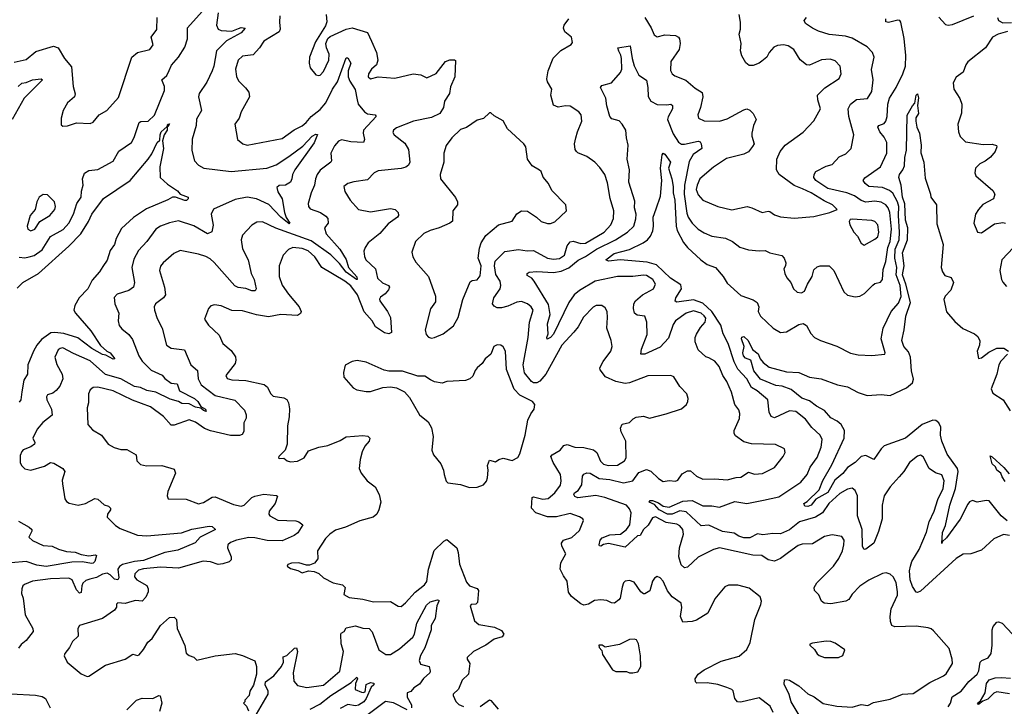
# Model space of a CAD drawing. Extents: x 1493970 to 1595317, y 729910 to 844791.
# Tile 298 of 338: x 1579922 to 1586384, y 794255 to 798760. Entities that reach past the tile are written whole.
import ezdxf

# ---------------------------------------------------------------- set-up
doc = ezdxf.new("R2010")
doc.units = 0

msp = doc.modelspace()

# ---------------------------------------------------------------- linework, layer by layer
at = {"layer": '0CON10XD'}
for points in [[(1581224.8, 798805), (1581214.3, 798725), (1581225, 798698.5), (1581245, 798688.9), (1581315, 798683.8), (1581357.4, 798702.6), (1581375, 798708.9), (1581402.5, 798705), (1581374.5, 798675), (1581278.6, 798621.4), (1581212.5, 798555), (1581195.8, 798455), (1581185.4, 798425), (1581150.2, 798349.8), (1581099.2, 798275), (1581094.7, 798254.7), (1581114.4, 798165), (1581081.7, 798108.3), (1581080, 798065), (1581054.5, 797975.5), (1581051.7, 797901.7), (1581068.6, 797835), (1581094.5, 797804.5), (1581130, 797785), (1581310, 797765), (1581543.3, 797786.7), (1581605, 797807.5), (1581687.8, 797862.2), (1581780, 797930), (1581842.2, 797995), (1581865, 798008.6), (1581876.1, 798006.1), (1581855, 797952.9), (1581727.2, 797775), (1581712.2, 797745), (1581708.6, 797715), (1581699.2, 797695), (1581665.4, 797674.6), (1581625, 797672.7), (1581610.5, 797659.5), (1581615, 797630), (1581644.7, 797585), (1581658.8, 797495), (1581671.1, 797461.1), (1581693.8, 797425), (1581689.7, 797420.3), (1581635, 797464.5), (1581556.5, 797546.5), (1581475, 797585.7), (1581415, 797594.8), (1581335, 797581.3), (1581194, 797516), (1581177.8, 797485), (1581192.2, 797412.2), (1581182.2, 797367.8), (1581155, 797354.4), (1581065, 797407.7), (1580965, 797440.8), (1580905, 797427.7), (1580845.8, 797405), (1580815, 797386.4), (1580755.6, 797305), (1580702.2, 797245), (1580671.1, 797188.9), (1580657.9, 797135), (1580675.5, 797035.5), (1580667.8, 797005), (1580637.8, 796982.2), (1580560.8, 796959.2), (1580542.8, 796937.2), (1580545.6, 796895), (1580573.1, 796835), (1580568.6, 796785), (1580575, 796754.2), (1580591.5, 796731.5), (1580637.1, 796695), (1580662.4, 796662.4), (1580703.8, 796553.8), (1580725, 796520), (1580785, 796461.5), (1580857.4, 796427.4), (1580875, 796405.7), (1580915, 796376.2), (1580955, 796370.9), (1580970, 796325), (1581068.5, 796275), (1581090.7, 796255), (1581111.1, 796221.1), (1581141.4, 796205), (1581145, 796190), (1581128, 796195), (1581111.7, 796211.7), (1581075, 796217.9), (1581035, 796239.3), (1580985, 796241.4), (1580965, 796255.2), (1580910.3, 796270.3), (1580815, 796316.9), (1580757, 796327), (1580715, 796347.7), (1580675, 796353), (1580585, 796404.4), (1580485, 796432.4), (1580385, 796521.8), (1580275, 796568.8), (1580205, 796606.2), (1580186.9, 796603.1), (1580175, 796593.1), (1580151.8, 796545), (1580165, 796497.5), (1580201.5, 796435), (1580205, 796402.5), (1580185, 796356), (1580162, 796328), (1580140, 796310), (1580105, 796297.5), (1580098.1, 796285), (1580098.9, 796265), (1580130, 796205), (1580135.8, 796165), (1580072.9, 796117.1), (1580035.9, 796074.1), (1580008.9, 796015), (1580022, 795985), (1580020, 795975), (1579995, 795956.9), (1579945, 795936.7), (1579935, 795926), (1579925, 795900), (1579924, 795855), (1579934, 795835), (1579955, 795813.8), (1579995, 795804), (1580085, 795830.8), (1580125, 795854.3), (1580145, 795850.8), (1580205, 795816.2), (1580217.5, 795795), (1580201.7, 795738.3), (1580202.5, 795715), (1580217.1, 795617.1), (1580229.1, 795599.1), (1580246.8, 795586.8), (1580305.5, 795575.5), (1580353.8, 795585), (1580415, 795617.5), (1580435, 795614), (1580477.1, 795577.1), (1580505, 795567.1), (1580518.8, 795555), (1580518.8, 795545), (1580498.8, 795515), (1580496.7, 795495), (1580550.9, 795440.9), (1580581.8, 795421.8), (1580695, 795378.8), (1580756.9, 795373.1), (1580983.9, 795393.9), (1581051.9, 795418.1), (1581165, 795437.6), (1581185.7, 795435), (1581207.5, 795415), (1581106.2, 795363.8), (1581073.1, 795326.9), (1580960.2, 795279.8), (1580875, 795264.9), (1580735, 795211.1), (1580675, 795204.7), (1580597.5, 795185), (1580577.7, 795172.3), (1580565.9, 795155), (1580572.1, 795097.9), (1580565, 795084.7), (1580545, 795088.4), (1580515, 795118.5), (1580495, 795127.9), (1580465, 795121.8), (1580425, 795100.6), (1580381.7, 795088.3), (1580355, 795079.6), (1580337, 795063), (1580328.9, 795045), (1580325, 795002), (1580315, 794997.8), (1580295, 795018.5), (1580265.8, 795085), (1580244.1, 795095.9), (1580125, 795091.1), (1580005, 795075.5), (1579953.8, 795055), (1579942.5, 795045), (1579935.7, 795025), (1579934.4, 794995), (1579944.3, 794965), (1579957.1, 794855), (1580007.1, 794765), (1580010.8, 794745), (1579965, 794686.2), (1579930.6, 794659.4), (1579913.1, 794636.9)], [(1579917.8, 797202.2), (1579955, 797198.2), (1579985, 797203.8), (1580017, 797213), (1580068.9, 797251.1), (1580125, 797337.3), (1580206.3, 797383.7), (1580243.4, 797425), (1580275.9, 797485), (1580296.5, 797553.5), (1580325.5, 797595), (1580328.2, 797635), (1580339.3, 797675), (1580334.5, 797715.5), (1580346.6, 797753.4), (1580375, 797770), (1580435, 797777.3), (1580535, 797832.7), (1580573.3, 797896.7), (1580655.6, 797955), (1580672.6, 797987.4), (1580705.4, 798084.6), (1580717.8, 798092.2), (1580765, 798094.5), (1580805.7, 798134.3), (1580872.8, 798295), (1580871.8, 798321.8), (1580855.7, 798365), (1580887.8, 798395), (1580902.6, 798427.4), (1580918.9, 798461.1), (1580964.6, 798515), (1581005, 798580), (1581022.9, 798635), (1581023.6, 798706.4), (1581119.6, 798815)], [(1579885, 798481.5), (1579965, 798498.5), (1580028.7, 798551.3), (1580143.3, 798586.7), (1580174.6, 798574.6), (1580216.3, 798506.3), (1580261.1, 798451.1), (1580272.2, 798322.2), (1580285.7, 798274.3), (1580282, 798255), (1580236.7, 798215), (1580208, 798165), (1580193.8, 798115), (1580195, 798070), (1580205, 798062.5), (1580235, 798063.8), (1580295, 798083.8), (1580385, 798078), (1580405, 798088.8), (1580444.4, 798135.6), (1580493.8, 798165), (1580569.4, 798250.6), (1580657.5, 798515), (1580695.7, 798544.3), (1580775, 798564), (1580797.1, 798595), (1580784.4, 798645), (1580821.9, 798695), (1580824.5, 798775)], [(1581630, 798785), (1581626.2, 798745), (1581632.2, 798697.8), (1581625, 798680.8), (1581525, 798620), (1581495.2, 798574.8), (1581455, 798529.5), (1581385, 798521.4), (1581355.6, 798494.4), (1581337.5, 798435), (1581345, 798387.5), (1581358.7, 798358.7), (1581403.5, 798313.5), (1581426, 798285), (1581429.2, 798255), (1581375.6, 798155), (1581363.1, 798115), (1581333.1, 798075), (1581351.2, 797975), (1581386.7, 797945), (1581415, 797935.8), (1581645, 797980.9), (1581722.5, 798037.5), (1581775, 798063.5), (1581803.1, 798085), (1581835.2, 798124.8), (1581895, 798171.5), (1581930.7, 798215), (1581973.8, 798305), (1582006.8, 798353.2), (1582065, 798510), (1582075, 798508.8), (1582095.6, 798475), (1582077.1, 798425), (1582078.3, 798385), (1582087.8, 798357.8), (1582123.1, 798303.1), (1582136.5, 798235), (1582144.4, 798205), (1582185, 798154.5), (1582205, 798141.5), (1582256, 798136), (1582260.6, 798125), (1582177.7, 798035), (1582176.2, 798015), (1582185.7, 797974.3), (1582177.5, 797955), (1582095, 797959.1), (1582035, 797971.4), (1582015, 797962.5), (1581987.2, 797932.8), (1581963.1, 797885), (1581968, 797835), (1581964.1, 797825.9), (1581895, 797772.2), (1581873.8, 797745), (1581862.3, 797715), (1581856.5, 797673.5), (1581834.5, 797624.5), (1581815.6, 797555), (1581817.1, 797535), (1581828.6, 797518.6), (1581895.8, 797495), (1581931.1, 797471.1), (1581944.2, 797455), (1581945.8, 797425), (1581921.4, 797395), (1581933.5, 797355), (1582022.1, 797255), (1582065, 797185.6), (1582080.9, 797135), (1582135, 797071.9), (1582137.1, 797055), (1582131.4, 797055), (1582065, 797102.5), (1582021.3, 797161.4), (1581965, 797216.5), (1581835, 797309.9), (1581602.7, 797392.7), (1581515, 797433.3), (1581479.3, 797430.7), (1581445, 797412.5), (1581385, 797346.2), (1581375.7, 797315), (1581385, 797256.7), (1581421.5, 797185), (1581440.4, 797095), (1581460.9, 797055), (1581474.5, 796995), (1581468.1, 796981.9), (1581445, 796980.7), (1581406.2, 796996.2), (1581355, 797003.8), (1581333.4, 797013.4), (1581198, 797168), (1581171.8, 797191.8), (1581144.5, 797205.5), (1581095, 797221.8), (1580975, 797245.6), (1580933.4, 797226.6), (1580864.4, 797165), (1580847, 797143), (1580840.5, 797115), (1580872.9, 797005), (1580878.5, 796955), (1580865.9, 796934.1), (1580812.9, 796895), (1580804.4, 796875), (1580806.9, 796855), (1580825, 796800), (1580856, 796736), (1580885, 796623.8), (1580915, 796605.6), (1581004.5, 796594.5), (1581045.7, 796495), (1581088.5, 796458.5), (1581093.2, 796403.2), (1581112.3, 796365), (1581205, 796293.2), (1581334.1, 796264.1), (1581398.3, 796198.3), (1581407.8, 796167.8)], [(1581934, 798795), (1581936.7, 798746.7), (1581929.4, 798720.6), (1581862.5, 798615), (1581823.1, 798515), (1581820.8, 798475), (1581828.8, 798445), (1581865, 798397.5), (1581885, 798393.3), (1581895, 798396.2), (1581915, 798420), (1581950.9, 798495), (1581952.1, 798535), (1581934.5, 798575), (1581931.1, 798605), (1581943.8, 798636.2), (1581960.3, 798649.7), (1582065, 798697.7), (1582105, 798706.7), (1582205, 798676.5), (1582230.1, 798620.1), (1582262.9, 798545), (1582272.2, 798495), (1582263.1, 798465), (1582231.4, 798435), (1582210.8, 798405), (1582210, 798385), (1582225, 798371.4), (1582275, 798384.3), (1582385, 798375.7), (1582505, 798405.8), (1582555, 798398), (1582595, 798379.2), (1582655, 798408), (1582717.5, 798485), (1582745, 798497.5), (1582775, 798497.5), (1582781.7, 798491.7), (1582778, 798385), (1582749.5, 798320.5), (1582742.9, 798275), (1582710.6, 798225), (1582704.3, 798185), (1582678.9, 798145), (1582625, 798117.5), (1582506.2, 798095), (1582395, 798050.5), (1582374.3, 798035), (1582370.8, 798019.2), (1582378.6, 798005), (1582450.3, 797950.3), (1582472.6, 797907.4), (1582482.7, 797825), (1582473.4, 797806.6), (1582456.6, 797793.4), (1582425, 797783.5), (1582275, 797767.8), (1582248, 797755), (1582205, 797708.6), (1582115, 797695.6), (1582075, 797684.2), (1582050, 797665), (1582055, 797633.3), (1582090.6, 797575), (1582145, 797514.5), (1582225, 797499.6), (1582355, 797521.1), (1582386.7, 797515), (1582406, 797495), (1582408, 797475), (1582400.8, 797465), (1582339.9, 797420.1), (1582285, 797358.2), (1582208.1, 797295), (1582188.6, 797265), (1582181.4, 797241.4), (1582185.4, 797205.4), (1582194.5, 797185), (1582256.5, 797125), (1582269.5, 797065), (1582302.8, 797032.8), (1582341.4, 797015), (1582348.6, 797005), (1582342.4, 796987.6), (1582319.7, 796960.3), (1582289.5, 796940.5), (1582283.7, 796926.3), (1582285.6, 796915), (1582335.3, 796845.3), (1582355.5, 796805), (1582362, 796708), (1582345, 796698), (1582316.7, 796705), (1582257.1, 796745), (1582234.6, 796785), (1582183.2, 796843.2), (1582139.4, 796955), (1582095, 797014), (1582055, 797044.8), (1581904.1, 797134.1), (1581858.5, 797205), (1581815, 797243.8), (1581775, 797258.9), (1581714.6, 797265.4), (1581685, 797252.9), (1581652, 797215), (1581625.8, 797145), (1581625.6, 797075), (1581645, 797018), (1581685, 796960), (1581756.4, 796876.4), (1581768.8, 796845), (1581765, 796833.3), (1581745, 796819.2), (1581634.7, 796824.7), (1581555, 796810.9), (1581475, 796823.6), (1581385, 796850.5), (1581315, 796850.9), (1581245, 796883.1), (1581201.2, 796888.8), (1581177.3, 796882.7), (1581161.2, 796865), (1581134.2, 796795), (1581161.9, 796755), (1581230.5, 796690.5), (1581255.7, 796635), (1581310, 796590), (1581338.3, 796548.3), (1581341.5, 796525), (1581335.6, 796505), (1581274.5, 796425.5), (1581284.2, 796405), (1581315, 796397.3), (1581405, 796392.7), (1581526, 796366), (1581548.3, 796348.3), (1581567.3, 796307.3), (1581585, 796288.8), (1581655, 796279.4), (1581675, 796268), (1581686.9, 796245), (1581692.2, 796207.8), (1581691.2, 796155), (1581679.2, 796095), (1581678, 795975), (1581663.6, 795936.4), (1581622.5, 795895), (1581620, 795885), (1581625, 795880), (1581655, 795882.5), (1581676.4, 795866.4), (1581699.3, 795859.3), (1581745, 795864.2), (1581790, 795885), (1581818.3, 795931.7), (1581884.6, 795955.4), (1581945, 795965.6), (1582025, 795998.6), (1582065, 796023.6), (1582175, 796032.7), (1582207.6, 796027.6), (1582220, 796015), (1582215.8, 795995), (1582187.5, 795962.5), (1582169.5, 795925), (1582156.7, 795875), (1582150.8, 795815), (1582164, 795785), (1582202.5, 795735), (1582254, 795695), (1582280.8, 795645), (1582291.4, 795595), (1582280, 795545), (1582265.8, 795515), (1582241.2, 795495), (1582155, 795472.5), (1582061.2, 795431.2), (1581995, 795410.5), (1581956.4, 795383.6), (1581928.5, 795355), (1581877.1, 795275), (1581878.3, 795221.7), (1581855.8, 795194.2), (1581825, 795181.2), (1581805, 795181.2), (1581755, 795196), (1581705, 795193.8), (1581682.5, 795185), (1581677.5, 795175), (1581699.3, 795159.3), (1581746.4, 795146.4), (1581775, 795130), (1581816.4, 795143.6), (1581855, 795138.8), (1581885.8, 795125.8), (1581915, 795098.8), (1581980, 795065), (1582041.2, 795051.2), (1582058, 795035), (1582049.3, 794989.3), (1582085, 794968.8), (1582175, 794958.2), (1582245, 794939.5), (1582355, 794942.2), (1582405, 794912), (1582425, 794910), (1582455, 794934.3), (1582516.6, 795003.4), (1582578.5, 795051.5), (1582595, 795073.1), (1582605.8, 795154.2), (1582641.8, 795278.2), (1582705, 795339.2), (1582725, 795348.8), (1582790, 795295), (1582800, 795265), (1582808.3, 795188.3), (1582855, 795068.8), (1582875, 795045.8), (1582925, 795028), (1582932.5, 795015), (1582926.4, 794935), (1582915, 794924.3), (1582885, 794923.3), (1582878.8, 794915), (1582906.6, 794816.6), (1582935, 794790.8), (1583037.5, 794775), (1583085, 794752.5), (1583098.3, 794728.3), (1583088.3, 794711.7), (1583035, 794694.3), (1582982, 794655), (1582900, 794615), (1582858.6, 794575), (1582858, 794565), (1582875.6, 794535.6), (1582867.5, 794465), (1582825, 794425.6), (1582802, 794368), (1582766.7, 794335), (1582766.2, 794325), (1582785, 794286.7), (1582805, 794266), (1582835, 794254.4)], [(1584267.9, 794902.1), (1584262.2, 794932.2), (1584203.3, 794973.3), (1584172.7, 795012.7), (1584145, 795076.2), (1584125, 795098.8), (1584105, 795106.2), (1584088.8, 795095), (1584075.8, 795075), (1584057.2, 795012.8), (1584025, 794992.9), (1584015, 794992.9), (1583999.4, 795005), (1583955, 795068.6), (1583925, 795080.8), (1583895, 795076.2), (1583884.3, 795065.7), (1583875, 795037.5), (1583862.9, 794965), (1583855, 794952.5), (1583825, 794932.5), (1583805, 794932.9), (1583775, 794948.2), (1583735.6, 794954.4), (1583695, 794948.6), (1583655, 794924.4), (1583625, 794919.4), (1583605, 794927.5), (1583544, 794975), (1583524.4, 795004.4), (1583515.6, 795075.6), (1583490, 795110), (1583468.9, 795155), (1583473, 795197), (1583505.4, 795254.6), (1583479.4, 795305), (1583478.6, 795325), (1583491.2, 795345), (1583545, 795362.9), (1583595, 795408.5), (1583622.5, 795475), (1583618.8, 795485), (1583595, 795498.9), (1583535, 795520), (1583445, 795497.6), (1583385, 795498.6), (1583310, 795525), (1583281.1, 795555), (1583286.2, 795625), (1583295, 795628.5), (1583355, 795613.8), (1583391.2, 795618.8), (1583435.1, 795654.9), (1583471.7, 795705), (1583476.5, 795735), (1583471.6, 795775), (1583422.9, 795855), (1583408.8, 795895), (1583415.7, 795905), (1583468.1, 795935), (1583492.9, 795967.1), (1583515, 795972.5), (1583565, 795954.7), (1583625, 795952.2), (1583687, 795937), (1583709.4, 795919.4), (1583733.5, 795863.5), (1583753.6, 795843.6), (1583785, 795833.9), (1583845, 795836.7), (1583891.1, 795865), (1583902, 795885), (1583900.7, 795995), (1583869.4, 796055), (1583865, 796080), (1583875, 796106.2), (1583925, 796116.2), (1583948.3, 796141.7), (1583967.7, 796152.3), (1584015, 796158), (1584055, 796146), (1584165, 796174), (1584265, 796207.5), (1584298, 796235), (1584308, 796255), (1584308.8, 796275), (1584300, 796305), (1584253.6, 796353.6), (1584215, 796416.7), (1584195.7, 796425.7), (1584045, 796422.5), (1583925, 796378.1), (1583895, 796373.1), (1583835.4, 796385.4), (1583766.4, 796416.4), (1583731.7, 796461.7), (1583730, 796475), (1583751.9, 796518.1), (1583801.4, 796585), (1583811.4, 796615), (1583804.5, 796654.5), (1583775.5, 796735), (1583780.5, 796805), (1583776.5, 796845), (1583765, 796870), (1583742.5, 796885), (1583705, 796884.4), (1583685.4, 796874.6), (1583621.7, 796808.3), (1583586.9, 796745), (1583559.9, 796710.1), (1583479.6, 796625), (1583375, 796434.5), (1583335, 796387.7), (1583315, 796378), (1583295, 796377.5), (1583280.9, 796385), (1583235, 796443.1), (1583225.4, 796495), (1583258, 796675), (1583268.6, 796775), (1583291.5, 796855), (1583278.9, 796875), (1583255, 796895.3), (1583215, 796911.1), (1583185, 796906.6), (1583125, 796879.3), (1583085, 796870.5), (1583055, 796870), (1583035, 796881.2), (1583026, 796896), (1583032.7, 796935), (1583075, 796993.3), (1583079.5, 797015), (1583074.7, 797045), (1583047.8, 797087.8), (1583037.6, 797145), (1583042.2, 797175), (1583105, 797239.5), (1583195, 797253.1), (1583252.9, 797242.9), (1583295, 797245.3), (1583385, 797194.8), (1583425, 797189.6), (1583465, 797192.4), (1583498.4, 797215), (1583515, 797275.7), (1583535, 797303.6), (1583555, 797307.7), (1583605, 797292.5), (1583635, 797293.8), (1583758.8, 797365), (1583802.1, 797415), (1583819.6, 797455), (1583822.3, 797505), (1583796.6, 797586.6), (1583780.5, 797690.5), (1583762.5, 797745), (1583730.3, 797790.3), (1583695.6, 797825.6), (1583645, 797861.4), (1583585.8, 797885.8), (1583576.2, 797895), (1583567.7, 797907.7), (1583562.9, 797945), (1583572.5, 797985), (1583581.9, 798025), (1583610.8, 798095), (1583608, 798135), (1583591.2, 798155), (1583535, 798192.5), (1583505, 798195.6), (1583455.9, 798185.9), (1583425, 798200), (1583406.9, 798265), (1583414.2, 798305), (1583385, 798353.3), (1583382.2, 798372.2), (1583390, 798425), (1583423.3, 798506.7), (1583473, 798557), (1583541.7, 798598.3), (1583550.5, 798609.5), (1583543.1, 798645), (1583500.7, 798680.7), (1583490, 798705), (1583495.7, 798725), (1583525.6, 798765)], [(1583853.3, 798553.3), (1583846.7, 798575), (1583928.6, 798588.6), (1583940.9, 798505), (1583955, 798457.5), (1583985, 798395.8), (1584035, 798364), (1584045.2, 798315.2), (1584047.2, 798257.2), (1584065, 798225.4), (1584105, 798204), (1584169.5, 798200.5), (1584195, 798205.7), (1584207.3, 798197.3), (1584206.9, 798175), (1584177.3, 798122.7), (1584173.4, 798105), (1584210.4, 798010.4), (1584245, 797956), (1584265, 797943.4), (1584285, 797942.5), (1584375, 797963.5), (1584387.7, 797957.7), (1584395.4, 797945.4), (1584398.9, 797915), (1584342.7, 797875), (1584315, 797828.6), (1584284.2, 797675), (1584282, 797615), (1584300.8, 797490.8), (1584309.7, 797465), (1584335.2, 797425.2), (1584375, 797386.4), (1584415, 797360.5), (1584465, 797340), (1584555, 797326.4), (1584600, 797305), (1584647.8, 797267.8), (1584705, 797250.6), (1584775, 797242.5), (1584815, 797245.8), (1584845, 797230), (1584925, 797213.8), (1584940, 797195), (1584950, 797165), (1584948.6, 797145), (1584936.9, 797125), (1584942.7, 797095), (1584956.1, 797066.1), (1584982.5, 797035), (1585000, 796995), (1585025, 796971.8), (1585052.6, 796967.4), (1585071.7, 796978.3), (1585091.5, 797025), (1585123.1, 797075), (1585135, 797118), (1585155, 797139.2), (1585175, 797145.8), (1585234, 797144), (1585264.2, 797114.2), (1585330, 796975), (1585355, 796953.3), (1585405, 796941.5), (1585435, 796945.6), (1585466.2, 796963.8), (1585521.9, 797018.1), (1585535, 797028.5), (1585571.2, 797038.8), (1585584.4, 797055), (1585589.6, 797120.4), (1585605.5, 797174.5), (1585618.9, 797265), (1585634.6, 797305.4), (1585644.2, 797385), (1585632.1, 797495), (1585622.1, 797525), (1585605.8, 797545.8), (1585575, 797562), (1585535, 797568.9), (1585475, 797562.6), (1585444.8, 797574.8), (1585401.5, 797605), (1585350.6, 797625), (1585225, 797652.3), (1585146.7, 797705), (1585133.1, 797725), (1585135.8, 797745), (1585148, 797765), (1585215, 797798.6), (1585255, 797809.2), (1585299.8, 797860.2), (1585345, 797880), (1585380, 797915), (1585395.5, 798005), (1585363.6, 798125), (1585359.2, 798175), (1585373.6, 798206.4), (1585415, 798237.5), (1585486.6, 798243.4), (1585515, 798290), (1585523.5, 798365), (1585512.7, 798432.7), (1585529.4, 798515), (1585520, 798545), (1585485, 798582.9), (1585385, 798638.8), (1585342.9, 798652.9), (1585235, 798661.9), (1585165, 798685.7), (1585125, 798703.5), (1585080, 798735), (1585070, 798755), (1585086.7, 798775)], [(1584024.6, 798775), (1584067.2, 798707.3), (1584085, 798661.4), (1584105, 798648.1), (1584155, 798660), (1584225, 798655.8), (1584245, 798646), (1584251.4, 798635), (1584256.9, 798605), (1584251.1, 798565), (1584195.8, 798485), (1584193.9, 798426.1), (1584204.4, 798404.4), (1584221.3, 798391.3), (1584293.7, 798363.7), (1584355, 798311.5), (1584401.8, 798281.8), (1584405.4, 798255), (1584391.2, 798185), (1584372.9, 798135), (1584378, 798115), (1584415, 798095.6), (1584515, 798093.8), (1584565, 798110.5), (1584675, 798169.2), (1584695, 798174.2), (1584715, 798167.5), (1584735.8, 798145), (1584756, 798105), (1584738, 798065), (1584726.2, 798015), (1584726.2, 797995), (1584742.5, 797945), (1584732.3, 797927.7), (1584705, 797893.8), (1584675, 797878.8), (1584561.2, 797848.8), (1584475, 797791.9), (1584385, 797715.7), (1584367.5, 797675), (1584362.7, 797645), (1584375, 797610.8), (1584405, 797575.7), (1584505, 797533.3), (1584595, 797512.7), (1584695.9, 797534.1), (1584726.6, 797526.6), (1584795, 797494.4), (1584835, 797504.3), (1584845, 797501.4), (1584875, 797479.2), (1584915, 797467.5), (1585005, 797458.9), (1585135, 797468), (1585240, 797495), (1585287.5, 797515), (1585256.2, 797545), (1585201.7, 797571.7), (1585116.7, 797625), (1585059.3, 797649.3), (1585005, 797672.9), (1584907.3, 797745), (1584889.1, 797775), (1584891.1, 797845), (1584914, 797895), (1584945, 797936.2), (1585065, 798021.2), (1585134.5, 798095.5), (1585177.8, 798175), (1585159.5, 798235), (1585158.1, 798265), (1585207, 798313), (1585300, 798375), (1585313.5, 798405), (1585307.8, 798455), (1585275, 798490), (1585241.7, 798501.7), (1585185, 798496.4), (1585105, 798462.2), (1585085, 798464.5), (1585045, 798497.5), (1585002.5, 798565), (1584965, 798588.9), (1584935, 798594.4), (1584895, 798590.9), (1584870.7, 798579.3), (1584840, 798545), (1584825, 798514), (1584792.2, 798487.8), (1584775, 798474.2), (1584735, 798460), (1584709.7, 798459.7), (1584686.8, 798476.8), (1584662.3, 798522.3), (1584652.5, 798555), (1584656.4, 798603.6), (1584643.8, 798665), (1584653, 798697), (1584653.3, 798745), (1584643.3, 798795)], [(1584785, 796815.8), (1584866.2, 796735), (1584915, 796708), (1584955, 796711.4), (1585035, 796760.8), (1585065, 796767.5), (1585085, 796753.3), (1585115, 796700), (1585137.5, 796675), (1585177.5, 796655), (1585285, 796617.1), (1585375, 796572.5), (1585425, 796560.8), (1585515, 796556), (1585600, 796565), (1585602.5, 796575), (1585576.2, 796665), (1585589.2, 796735), (1585642.1, 796845), (1585689.7, 796900.3), (1585707.2, 796942.8), (1585701.1, 797015), (1585673.7, 797085), (1585678.9, 797135), (1585665.5, 797195.5), (1585668.9, 797255), (1585693.2, 797315), (1585696.2, 797365), (1585689, 797475), (1585692.1, 797535), (1585683.7, 797565), (1585652, 797622), (1585630.2, 797640.2), (1585585, 797658.4), (1585495, 797664.7), (1585470, 797685), (1585457.9, 797705), (1585468.2, 797721.8), (1585571.8, 797795), (1585612.9, 797885), (1585612.2, 797955), (1585595, 797989.2), (1585566.7, 798025), (1585554, 798055), (1585560, 798065), (1585595, 798079.2), (1585607.2, 798095), (1585616.2, 798125), (1585619.2, 798205), (1585630.5, 798245), (1585675.4, 798315), (1585719.2, 798405), (1585734.8, 798455.2), (1585738.6, 798525), (1585726.5, 798636.5), (1585706, 798745), (1585697.5, 798755), (1585685, 798757.5), (1585625, 798741.9), (1585606.2, 798746.2), (1585605.8, 798765)], [(1585955, 798777.8), (1585997.8, 798727.8), (1586015, 798723.6), (1586045, 798729.6), (1586185, 798785.6)], [(1586340, 798775), (1586345.8, 798755), (1586375, 798738.6), (1586430.7, 798740.7)], [(1586405, 798683.3), (1586343.8, 798666.2), (1586306.2, 798645), (1586260.6, 798575), (1586145, 798482.9), (1586132.2, 798465), (1586114.5, 798415.5), (1586067.8, 798382.2), (1586048.9, 798345), (1586053.3, 798305), (1586093, 798243), (1586105.5, 798205), (1586103.5, 798146.5), (1586079.2, 798075), (1586082.9, 798025), (1586095, 797993.3), (1586128.6, 797958.6), (1586245, 797942.2), (1586305, 797942.9), (1586332.5, 797935), (1586335.9, 797925.9), (1586325, 797896.2), (1586292.6, 797857.4), (1586259.2, 797830.8), (1586222.5, 797815), (1586195.7, 797785), (1586190, 797755), (1586198, 797735), (1586309.7, 797639.7), (1586322, 797615), (1586313.3, 797585), (1586243.2, 797546.8), (1586215.6, 797514.4), (1586195.9, 797484.1), (1586183.8, 797425), (1586207.5, 797365), (1586235, 797362), (1586319.7, 797420.3), (1586375, 797430), (1586392.5, 797425)], [(1585045.2, 794185.2), (1584984.2, 794285), (1584973.1, 794333.1), (1584940.3, 794400.3), (1584942.5, 794427.5), (1584955, 794431.2), (1584975, 794425.7), (1585035, 794390), (1585095, 794336.4), (1585136.7, 794316.7), (1585195, 794273.1), (1585285, 794255.5), (1585385, 794250), (1585445, 794266), (1585489.3, 794260.7), (1585525, 794280), (1585635, 794300.6), (1585715, 794333.8), (1585785, 794339.4), (1585895, 794410), (1585985, 794454), (1586003, 794467), (1586038.6, 794525), (1586043.3, 794536.7), (1586041.1, 794565), (1586021.2, 794635), (1585919.5, 794749.5), (1585905, 794763.3), (1585885, 794770), (1585805, 794780.8), (1585665, 794776.8), (1585645.3, 794785.3), (1585638, 794812), (1585635.4, 794845), (1585641.5, 794895), (1585682.1, 794985), (1585683.8, 795005), (1585675, 795067.5), (1585655, 795104), (1585635, 795122), (1585609.5, 795129.5), (1585585, 795127.1), (1585495, 795083.3), (1585436.4, 795043.6), (1585385, 794990), (1585364.6, 794955.4), (1585344.6, 794945.4), (1585245, 794926.4), (1585202.6, 794932.6), (1585184, 794945), (1585166.6, 794986.6), (1585138, 795015), (1585136.9, 795035), (1585152.9, 795065), (1585262.7, 795175), (1585298, 795225), (1585321.3, 795275), (1585331.8, 795315), (1585332.5, 795345), (1585318, 795368), (1585255, 795379.5), (1585205, 795370), (1585125, 795320.8), (1585057.6, 795317.6), (1585030.8, 795309.2), (1584966.8, 795263.2), (1584914.6, 795225.4), (1584875, 795207.8), (1584835, 795216.9), (1584793.3, 795245), (1584733, 795247), (1584515, 795294.6), (1584475, 795284.5), (1584375, 795232.7), (1584305, 795168.8), (1584285, 795164.4), (1584262.7, 795182.7), (1584248.8, 795235), (1584252.9, 795295), (1584279.6, 795385), (1584274.6, 795415), (1584255, 795438.5), (1584235, 795450.9), (1584165, 795461.5), (1584095, 795497.3), (1584075, 795490.4), (1584045.8, 795444.2), (1584016.2, 795415), (1583995, 795376), (1583977.7, 795372.3), (1583895, 795298.6), (1583786, 795324), (1583753.6, 795316.4), (1583736.2, 795305), (1583726.7, 795306.7), (1583724.4, 795315), (1583730.6, 795345), (1583745, 795360.6), (1583795, 795379.3), (1583865, 795384.1), (1583903.8, 795415), (1583926.7, 795445), (1583935.2, 795525.2), (1583925, 795551.4), (1583904.3, 795575), (1583762, 795625), (1583702.4, 795637.6), (1583585, 795623.8), (1583565, 795630.5), (1583558.8, 795645), (1583563.1, 795655), (1583588.2, 795671.8), (1583612.1, 795707.9), (1583615.8, 795764.2), (1583625, 795778), (1583645, 795787.1), (1583665, 795783.5), (1583725, 795749.7), (1583795, 795742.2), (1583885, 795722), (1583945.7, 795734.3), (1583985, 795790), (1584035, 795808.8), (1584065, 795798), (1584115, 795750), (1584145, 795730.8), (1584185, 795735.8), (1584225, 795731.4), (1584240.4, 795739.6), (1584269.1, 795780.9), (1584305, 795800.9), (1584325, 795798.9), (1584365, 795764.3), (1584405, 795744.3), (1584485, 795747.3), (1584565, 795740), (1584625, 795757.1), (1584655, 795757.5), (1584705, 795790.6), (1584745, 795777.1), (1584796.6, 795783.4), (1584875, 795822.5), (1584933.3, 795895), (1584945, 795920), (1584942.5, 795945), (1584882.3, 795972.3), (1584725, 795977.8), (1584675, 795990), (1584619.7, 796029.7), (1584611.4, 796045), (1584610.6, 796065), (1584646.6, 796143.4), (1584648.1, 796175), (1584640.9, 796200.9), (1584614.6, 796234.6), (1584592.9, 796315), (1584562.3, 796385), (1584536, 796425), (1584511.8, 796485), (1584485, 796518.6), (1584445, 796540.9), (1584425, 796548.1), (1584375, 796594.3), (1584355.3, 796645.3), (1584355.9, 796674.1), (1584363.8, 796696.2), (1584390.1, 796739.9), (1584421.5, 796775), (1584425, 796800.8), (1584415, 796818), (1584395, 796833.8), (1584345, 796850.4), (1584295.5, 796835), (1584225, 796783.8), (1584210.1, 796759.9), (1584179.1, 796670.9), (1584125, 796610.9), (1584025, 796564.6), (1583998.8, 796565), (1584002.1, 796597.9), (1584040, 796695), (1584038.7, 796775), (1584024.6, 796814.6), (1583975, 796820.6), (1583956, 796835), (1583949.4, 796865), (1583953.6, 796895), (1583964.5, 796915), (1584008.9, 796955), (1584081.4, 796995), (1584095.4, 797025), (1584078.2, 797055), (1584035, 797081.2), (1584015, 797084.7), (1583945, 797074), (1583846, 797076), (1583699.2, 797045), (1583595, 796983.8), (1583561.2, 796955), (1583526.3, 796905), (1583425, 796697.1), (1583405, 796674.6), (1583384.7, 796664.7), (1583380.9, 796675), (1583390.8, 796699.2), (1583386.7, 796765), (1583403.9, 796825), (1583391.6, 796891.6), (1583297.9, 797045), (1583282.2, 797065), (1583252.3, 797082.3), (1583251.5, 797095), (1583265, 797102.8), (1583315, 797108.4), (1583425, 797101.8), (1583475, 797109), (1583525, 797131.9), (1583587.8, 797182.2), (1583635, 797205.2), (1583707.7, 797255), (1583831.5, 797315), (1583910.9, 797365), (1583952.9, 797405), (1583966.8, 797453.2), (1583967.4, 797485), (1583957.5, 797525), (1583959.2, 797569.2), (1583920.5, 797695), (1583923.1, 797775), (1583909.2, 797845), (1583916.2, 797936.2), (1583903.6, 797985), (1583899.5, 798035), (1583876.9, 798075), (1583856.9, 798096.9), (1583808.9, 798108.9), (1583794.4, 798125), (1583774.5, 798194.5), (1583767.9, 798245), (1583734, 798315), (1583742.3, 798327.7), (1583806.7, 798345), (1583865, 798413.8), (1583873.1, 798435), (1583871.8, 798505), (1583868.2, 798528.2), (1583853.3, 798553.3)], [(1579911.7, 798321.7), (1579935, 798344.7), (1579965, 798349.1), (1580006.2, 798365), (1580062.3, 798372.3), (1580072, 798365), (1579950.3, 798245), (1579872.8, 798105)], [(1586402.8, 795472.8), (1586364.6, 795504.6), (1586285, 795603.6), (1586265, 795606.2), (1586205, 795594.4), (1586175, 795605.8), (1586155, 795595.6), (1586145, 795582.2), (1586095, 795481.8), (1586005, 795360.6), (1585976.2, 795333.8), (1585973.3, 795323.3), (1585978.9, 795395), (1585998.1, 795441.9), (1586027, 795575), (1586064, 795685), (1586080.4, 795795), (1586076, 795815), (1586008.8, 795908.8), (1585974.2, 795995), (1585965.1, 796034.9), (1585967.1, 796087.1), (1585954.4, 796114.4), (1585935, 796129.6), (1585915, 796132.4), (1585845, 796104.8), (1585735, 796013.2), (1585595, 795963.1), (1585575.4, 795944.6), (1585527.5, 795875), (1585475, 795900.5), (1585445, 795893.4), (1585405, 795855.6), (1585355, 795821.1), (1585325, 795783.2), (1585271.6, 795738.4), (1585225, 795657.7), (1585146.3, 795613.6), (1585117.2, 795575), (1585095, 795564.8), (1585075, 795568.9), (1585068, 795585), (1585090.7, 795599.3), (1585168.5, 795675), (1585192.7, 795737.3), (1585251.6, 795838.4), (1585332.9, 796015), (1585334.6, 796064.6), (1585313.6, 796103.6), (1585288.1, 796125), (1585245, 796147), (1585205, 796195.9), (1585151.3, 796225), (1585105, 796259.6), (1585055, 796276.2), (1584985, 796333.7), (1584926.4, 796356.4), (1584885, 796360.3), (1584785, 796402.1), (1584741.1, 796455), (1584721.1, 796525), (1584685, 796538.9), (1584672.3, 796555), (1584668.5, 796575), (1584675.9, 796615), (1584659.3, 796665), (1584662.5, 796677.5), (1584675, 796680.9), (1584702.7, 796655), (1584730.8, 796595), (1584768.1, 796568.1), (1584782.2, 796535), (1584800.6, 796510.6), (1584840.9, 796480.9), (1584955, 796449.4), (1585035, 796444.4), (1585104.6, 796414.6), (1585182.9, 796402.9), (1585290, 796365), (1585355, 796351.5), (1585425, 796313.6), (1585485, 796294.1), (1585575, 796301.8), (1585635, 796293.8), (1585741.4, 796345), (1585782.4, 796377.6), (1585788.6, 796401.4), (1585774.3, 796455), (1585769, 796545), (1585755, 796581.7), (1585723.6, 796615), (1585711.3, 796655), (1585727.9, 796725), (1585737.8, 796815), (1585767.7, 796905), (1585738.5, 797025), (1585716.8, 797085), (1585727.2, 797145), (1585715, 797230), (1585748.5, 797315), (1585751.6, 797395), (1585736.3, 797445), (1585732.2, 797552.2), (1585715, 797596.7), (1585707.2, 797675), (1585690.8, 797725), (1585695.9, 797745), (1585718.8, 797775), (1585728, 797802), (1585730.8, 797855), (1585741.4, 797905), (1585746.9, 798133.1), (1585780.6, 798195), (1585797.7, 798212.3), (1585806.7, 798265), (1585815, 798273.3), (1585821.7, 798248.3), (1585813.9, 798196.1), (1585820.8, 798145), (1585804.5, 798115.5), (1585802.5, 798095), (1585810, 798055), (1585827.5, 798015), (1585837.4, 797937.4), (1585835.8, 797885.8), (1585855.8, 797824.2), (1585865, 797720), (1585900, 797615), (1585901.2, 797595), (1585939.2, 797545), (1585941.1, 797421.1), (1585983.9, 797285), (1585968.9, 797135), (1585978.1, 797105), (1585992.7, 797082.7), (1586035, 797068.8), (1586050, 797035), (1586032.5, 796985), (1585996.9, 796945), (1585986.9, 796925), (1586005, 796842.5), (1586060.2, 796780.2), (1586113, 796733), (1586187.9, 796697.9), (1586210.5, 796680.5), (1586223.6, 796653.6), (1586221.2, 796625), (1586206.2, 796585), (1586215, 796537.5), (1586235, 796541.2), (1586282.4, 796577.6), (1586335, 796604), (1586380, 796605), (1586412.5, 796585)], [(1582625, 796671.5), (1582645, 796674.4), (1582701.2, 796698.8), (1582769.4, 796750.6), (1582800, 796805), (1582831.2, 796925), (1582879.3, 797040.7), (1582890.7, 797049.3), (1582925, 797053.8), (1582945, 797080), (1582951.5, 797145), (1582931.9, 797195), (1582938.9, 797261.1), (1582950, 797295), (1582980.8, 797345), (1583065, 797414.4), (1583155, 797439.1), (1583185, 797485.8), (1583215, 797505.7), (1583254.2, 797504.2), (1583314.5, 797464.5), (1583345, 797436), (1583385, 797422), (1583405, 797422.5), (1583435, 797434), (1583510, 797505), (1583506.7, 797545), (1583415, 797640), (1583391.5, 797685), (1583357.9, 797727.9), (1583345, 797763.3), (1583333.2, 797773.2), (1583285, 797800.8), (1583253.8, 797845), (1583244, 797925), (1583231.2, 797945), (1583124, 798045), (1583095, 798096.2), (1583035, 798128.8), (1583015, 798150), (1583005, 798150), (1582965, 798111.2), (1582925, 798100), (1582855, 798052.9), (1582815, 798040), (1582757.5, 797985), (1582720.8, 797935), (1582705.6, 797885), (1582705.6, 797825), (1582681.4, 797745), (1582684, 797715), (1582782.4, 797592.4), (1582795.6, 797565), (1582795.6, 797544.4), (1582765.6, 797505), (1582761.7, 797438.3), (1582745.9, 797424.1), (1582675.5, 797394.5), (1582615, 797377.1), (1582575, 797356.5), (1582518.8, 797305), (1582495.8, 797235), (1582502.5, 797205), (1582521.7, 797168.3), (1582604, 797075), (1582650, 796945), (1582650.5, 796909.5), (1582617, 796863), (1582582, 796725), (1582590, 796695), (1582605, 796677.5), (1582625, 796671.5)], [(1579905, 796998.2), (1579943.3, 797036.7), (1580045, 797093.8), (1580245, 797273.4), (1580324.2, 797355), (1580373.2, 797436.8), (1580394.3, 797485), (1580472.9, 797587.1), (1580646, 797704), (1580765.4, 797844.6), (1580790.2, 797879.8), (1580823.9, 797955), (1580841.4, 797968.6), (1580842.8, 798005), (1580850, 798025), (1580890, 798060), (1580895, 798075.7), (1580905, 798077.5), (1580895, 798056.7), (1580890, 798060), (1580890.5, 798035), (1580870.6, 798005), (1580858.8, 797965), (1580865.5, 797915), (1580841.2, 797795), (1580844, 797725), (1580891.7, 797681.7), (1580956.7, 797636.7), (1580975.7, 797615), (1581026.7, 797596.7), (1581027.8, 797585), (1581016.6, 797573.4), (1581005, 797573.3), (1580945, 797595.7), (1580925, 797595.5), (1580895, 797577.3), (1580755, 797519.6), (1580668.4, 797461.6), (1580590.1, 797389.9), (1580554.7, 797325), (1580543.6, 797285), (1580516, 797245), (1580495, 797182), (1580468.6, 797141.4), (1580445.7, 797105), (1580398.2, 797051.8), (1580370, 796995), (1580312.5, 796935), (1580283.5, 796885), (1580277.5, 796855), (1580287.5, 796835), (1580388.7, 796718.7), (1580452.2, 796622.2), (1580494.6, 796584.6), (1580515.4, 796575), (1580545.7, 796534.3), (1580535, 796533.1), (1580487.9, 796557.9), (1580465, 796563.3), (1580395, 796603.2), (1580302.6, 796672.6), (1580211, 796701), (1580151.4, 796708.6), (1580125.3, 796704.8), (1580065, 796662.2), (1580034.5, 796625), (1580012.5, 796585), (1579974.6, 796495.4), (1579972.2, 796435), (1579950, 796395), (1579935, 796317.5), (1579928.9, 796265), (1579918.9, 796251.1)], [(1586418.8, 795375), (1586378.3, 795381.7), (1586315.5, 795354.5), (1586235, 795279.2), (1586164.3, 795255.7), (1586115, 795252.9), (1586067.1, 795225), (1585835, 795011.2), (1585815, 795001.2), (1585805, 795003.3), (1585780.7, 795040.7), (1585766.6, 795085), (1585762.7, 795142.7), (1585767.5, 795175), (1585777.7, 795205), (1585825, 795284.3), (1585872.4, 795397.6), (1585891.9, 795465), (1585923.7, 795535), (1585948.1, 795611.9), (1585982.9, 795685), (1585989.1, 795735), (1585973.7, 795773.7), (1585933.3, 795786.7), (1585890.8, 795815), (1585852.3, 795892.3), (1585835, 795902), (1585815, 795895.8), (1585760.8, 795855), (1585724.4, 795795), (1585695, 795760.6), (1585635.2, 795694.8), (1585595.3, 795635), (1585581.8, 795575), (1585582.7, 795485), (1585557.4, 795402.6), (1585528.1, 795325), (1585475, 795286.2), (1585464.1, 795284.1), (1585454.4, 795304.4), (1585452.1, 795415), (1585421.4, 795505), (1585420.7, 795635), (1585405, 795670.8), (1585385, 795687.1), (1585355, 795680.5), (1585305, 795651.8), (1585232.1, 795585), (1585191.8, 795525), (1585145.2, 795494.8), (1585040.8, 795465), (1584975, 795412.3), (1584915, 795386.7), (1584865, 795388.2), (1584799.6, 795379.6), (1584765, 795386.2), (1584715, 795360.3), (1584675, 795359.3), (1584641.7, 795371.7), (1584611.7, 795391.7), (1584535, 795401), (1584445, 795442.9), (1584395, 795439.5), (1584295, 795530.5), (1584255, 795537), (1584205, 795514.9), (1584172.5, 795515), (1584119.3, 795545), (1584088, 795578), (1584053.5, 795595), (1584059.2, 795605), (1584075, 795605.2), (1584115, 795589.8), (1584145, 795568.7), (1584185, 795560.8), (1584275, 795601.7), (1584335, 795605.8), (1584405, 795569.3), (1584465, 795570), (1584515, 795561.3), (1584615, 795598.1), (1584695, 795586.5), (1584802.9, 795607.1), (1584905, 795630), (1585048.5, 795725), (1585089.5, 795775), (1585110, 795825), (1585155, 795887.5), (1585182.1, 795955), (1585188.8, 796005), (1585174.7, 796034.7), (1585120.5, 796085), (1585079.3, 796139.3), (1585015, 796188.9), (1584975, 796193.3), (1584875, 796147.1), (1584855, 796156), (1584841.8, 796185), (1584832.5, 796265), (1584762.5, 796325), (1584725, 796345.8), (1584695, 796404.5), (1584636.2, 796466.1), (1584611.9, 796515), (1584572.4, 796635), (1584538.9, 796698.9), (1584522.6, 796755), (1584465.1, 796845.1), (1584405, 796899.5), (1584345, 796922.4), (1584235.8, 796905.8), (1584223.1, 796913.1), (1584228.1, 796935), (1584264.6, 796995), (1584260.9, 797020.9), (1584193.8, 797065), (1584101.4, 797151.4), (1584039.7, 797169.7), (1583863.6, 797183.6), (1583785.6, 797175.6), (1583769.2, 797185), (1583822.9, 797225), (1583925, 797252.5), (1584013.9, 797296.1), (1584043.3, 797316.7), (1584061.3, 797338.7), (1584078, 797375), (1584082.5, 797405), (1584079.4, 797465), (1584099.7, 797519.7), (1584126.8, 797603.2), (1584135.6, 797705), (1584127.3, 797785), (1584137.5, 797872.5), (1584145, 797883.8), (1584155, 797878), (1584193.9, 797825), (1584180, 797785), (1584202.4, 797715), (1584211, 797665), (1584211, 797625), (1584221.9, 797575), (1584230, 797405), (1584237.5, 797377.5), (1584278.8, 797298.8), (1584305, 797266.2), (1584391.5, 797185), (1584435, 797154.7), (1584488.1, 797135), (1584540, 797075), (1584565, 797031.5), (1584655, 796951.1), (1584735, 796922.2), (1584762.5, 796905), (1584773.1, 796875), (1584768.1, 796845), (1584785, 796815.8)], [(1579995, 797374.3), (1580020.8, 797385), (1580053.4, 797436.6), (1580119.4, 797475), (1580151.8, 797515), (1580156.1, 797535), (1580149.6, 797565), (1580105, 797611.9), (1580075, 797612.5), (1580050.5, 797595), (1580034.5, 797565), (1580023.1, 797515), (1579990.8, 797475), (1579970, 797405), (1579976.2, 797385), (1579995, 797374.3)], [(1585465, 797281.2), (1585535, 797319.4), (1585553.9, 797336.1), (1585560.3, 797365), (1585553.1, 797415), (1585535, 797436.7), (1585515, 797443.5), (1585385, 797452), (1585371.7, 797448.3), (1585366.2, 797435), (1585371.2, 797415), (1585395.6, 797365.6), (1585419.7, 797339.7), (1585445, 797293.3), (1585465, 797281.2)], [(1586444.4, 797265), (1586368, 797185), (1586355.8, 797115), (1586365.9, 797055.9), (1586375, 797037.5), (1586398.8, 797008.8)], [(1582875, 795691.2), (1582925, 795693.8), (1582965, 795707.5), (1582985, 795732.5), (1582992.5, 795755), (1582996, 795805), (1582992, 795835), (1583005, 795870), (1583045, 795860), (1583066.1, 795873.9), (1583095, 795882), (1583155, 795868), (1583192.3, 795887.7), (1583205, 795912.5), (1583238.6, 796035), (1583256.8, 796133.2), (1583275.6, 796174.4), (1583298.8, 796205), (1583303.8, 796235), (1583286.7, 796255), (1583205.3, 796295.3), (1583168.1, 796335), (1583115.8, 796465.8), (1583111.4, 796585), (1583095, 796613.3), (1583080, 796625), (1583055, 796626.2), (1583033.3, 796615), (1583013.3, 796565), (1582975.8, 796534.2), (1582956.7, 796505), (1582924.1, 796475.9), (1582910.8, 796459.2), (1582895, 796420), (1582877, 796403), (1582847.7, 796392.3), (1582725, 796385.7), (1582695, 796376), (1582645, 796384.2), (1582617.5, 796397.5), (1582580.5, 796420.5), (1582535, 796422), (1582435, 796453.3), (1582345, 796453.8), (1582315, 796461.2), (1582195, 796513.8), (1582136.7, 796523.3), (1582105, 796516.7), (1582057, 796493), (1582046.2, 796445), (1582048.8, 796415), (1582110, 796345), (1582135, 796332), (1582195, 796320), (1582225, 796320.8), (1582305, 796346), (1582355, 796352), (1582395, 796343.8), (1582447.3, 796317.3), (1582480.5, 796280.5), (1582545, 796167.5), (1582601.7, 796121.7), (1582625, 796082.5), (1582636, 796025), (1582626.7, 795935), (1582636.7, 795905), (1582686, 795845), (1582703.3, 795805), (1582706.7, 795775), (1582721.7, 795731.7), (1582732, 795722), (1582815, 795710.8), (1582875, 795691.2)], [(1586406, 796565), (1586361.4, 796518.6), (1586348.1, 796495), (1586334.6, 796435), (1586297.7, 796337.7), (1586308.8, 796308.8), (1586376, 796265), (1586422.6, 796192.6)], [(1581407.8, 796167.8), (1581408.8, 796145), (1581392.3, 796115), (1581392.3, 796057.7), (1581381, 796039), (1581365, 796032.1), (1581305, 796031.8), (1581175, 796062.5), (1581135, 796076.7), (1581075, 796119.5), (1581035, 796135.5), (1580935, 796100.6), (1580915, 796099.2), (1580865.5, 796155.5), (1580779.3, 796219.3), (1580662.9, 796262.9), (1580535, 796324.1), (1580435, 796349.1), (1580405, 796347.1), (1580385, 796331.2), (1580374.4, 796305), (1580372.9, 796245), (1580365.7, 796214.3), (1580370, 796105), (1580399.7, 796069.7), (1580458, 796035), (1580502, 795975), (1580542.2, 795952.2), (1580585, 795939.3), (1580625, 795939.1), (1580685.7, 795905.7), (1580690, 795865), (1580715, 795842.5), (1580755, 795832.5), (1580855.7, 795835.7), (1580935, 795810), (1580943.8, 795785), (1580894.2, 795665), (1580888.8, 795635), (1580896.4, 795616.4), (1581015, 795614.3), (1581095, 795584.3), (1581127.9, 795592.1), (1581185, 795627.5), (1581205, 795628.6), (1581325, 795578.5), (1581375, 795567.5), (1581395, 795575.6), (1581444.7, 795625.3), (1581465, 795634.6), (1581525, 795646.4), (1581608.1, 795638.1), (1581613.3, 795633.3), (1581599.4, 795585), (1581560, 795535), (1581557.8, 795515), (1581562.9, 795505), (1581617, 795477), (1581735, 795471.2), (1581755, 795464.2), (1581781.2, 795445), (1581747.4, 795392.6), (1581722.5, 795375), (1581645, 795339.7), (1581545, 795342), (1581465, 795360.7), (1581425, 795362.7), (1581345, 795345.8), (1581305, 795329.2), (1581288.9, 795315), (1581285.5, 795295), (1581309.1, 795235), (1581310.6, 795215), (1581297.1, 795202.9), (1581255, 795188.9), (1581225, 795186.3), (1581175, 795203.2), (1581125, 795208.2), (1580965, 795160.5), (1580845, 795166.9), (1580735, 795156.2), (1580702.5, 795147.5), (1580677.7, 795125), (1580674.7, 795105), (1580690.9, 795085), (1580756.7, 795046.7), (1580765.4, 795025), (1580765.4, 795005), (1580749.5, 794970.5), (1580725, 794945.6), (1580681.9, 794948.1), (1580657.3, 794942.7), (1580615, 794930), (1580565, 794933.3), (1580556.7, 794925), (1580556.2, 794905), (1580543.3, 794885), (1580465, 794830.5), (1580313.3, 794785), (1580303.6, 794765), (1580306.2, 794715), (1580269.4, 794680.6), (1580249.4, 794640.6), (1580217.9, 794602.1), (1580214.2, 794585), (1580234.4, 794545), (1580325, 794467.5), (1580365, 794450), (1580376.4, 794453.6), (1580485.7, 794524.3), (1580615, 794564), (1580665, 794597.5), (1580695, 794587.5), (1580705, 794592.5), (1580735, 794627.5), (1580763.3, 794675), (1580790.5, 794699.5), (1580846.7, 794785), (1580905, 794836.7), (1580935, 794838.9), (1580952, 794825), (1580956.2, 794765), (1581006.2, 794653.8), (1581015, 794603.8), (1581035, 794588), (1581065, 794576.7), (1581085, 794557.5), (1581205, 794585.8), (1581335, 794600.8), (1581385, 794589.2), (1581465, 794553.3), (1581476.7, 794515), (1581476.7, 794465), (1581457, 794393), (1581433.3, 794355), (1581427.5, 794325), (1581400, 794295), (1581400, 794285), (1581390, 794275), (1581410, 794255), (1581423.3, 794225)], [(1586390.3, 795730.3), (1586370, 795760), (1586361.2, 795785), (1586334.5, 795804.5), (1586326.4, 795826.4), (1586305, 795846), (1586292.3, 795897.7), (1586305, 795892), (1586380.7, 795820.7), (1586415, 795779.2)], [(1579915, 795470), (1579985, 795430), (1580000.8, 795415), (1580001.9, 795405), (1579982.9, 795365), (1580005, 795343.3), (1580075, 795309.5), (1580135, 795305.4), (1580176.4, 795286.4), (1580228.5, 795271.5), (1580285, 795266.5), (1580325, 795251.1), (1580375, 795242.2), (1580419.1, 795249.1), (1580425.7, 795245), (1580414.5, 795205), (1580405, 795194.8), (1580392.5, 795192.5), (1580335, 795202.4), (1580265, 795199.6), (1580095, 795172.3), (1580035, 795180.8), (1579965, 795204), (1579865, 795195.3)], [(1584867.1, 794215), (1584847.5, 794255), (1584775, 794309.4), (1584655, 794282.5), (1584632.5, 794285), (1584616, 794305), (1584605.6, 794355.6), (1584595, 794365.8), (1584562, 794378), (1584505, 794398.9), (1584435, 794408.5), (1584366, 794406), (1584356.7, 794415), (1584356, 794435), (1584375.8, 794465), (1584414, 794495), (1584525, 794550.9), (1584645, 794584.4), (1584695, 794627.5), (1584717, 794673), (1584747.1, 794825), (1584786.8, 794923.2), (1584790, 794945), (1584782.1, 794972.1), (1584709.8, 795029.8), (1584635, 795049.1), (1584575, 795050), (1584550.3, 795039.7), (1584485, 794960), (1584437.8, 794865), (1584365, 794819.5), (1584335, 794810.5), (1584275, 794807.5), (1584259.5, 794845), (1584267.9, 794902.1)], [(1581477, 794203), (1581552.2, 794335), (1581553.3, 794355), (1581533.8, 794395), (1581535.6, 794415), (1581590, 794455), (1581639.1, 794515), (1581652.9, 794545), (1581650, 794580), (1581675, 794588), (1581725, 794636), (1581737.7, 794637.7), (1581745.5, 794615), (1581716.2, 794475), (1581720.7, 794420.7), (1581745, 794390.8), (1581807.2, 794377.2), (1581915, 794393.8), (1582023.8, 794485), (1582046.5, 794615), (1582032.5, 794665), (1582028.8, 794725), (1582032.5, 794735), (1582052.5, 794745), (1582065, 794768.6), (1582125, 794782.1), (1582175, 794767.3), (1582215.5, 794765.5), (1582234.5, 794744.5), (1582279.6, 794625), (1582325, 794594.7), (1582355, 794594.6), (1582415, 794631.2), (1582502.2, 794707.8), (1582512.7, 794727.3), (1582529, 794801), (1582591.2, 794918.8), (1582615, 794940.8), (1582665, 794953.8), (1582672.3, 794952.3), (1582672.7, 794945), (1582659.6, 794915), (1582648.4, 794831.6), (1582622.9, 794785), (1582622.8, 794757.2), (1582581.2, 794638.8), (1582551.8, 794588.2), (1582544.6, 794554.6), (1582551.7, 794531.7), (1582610, 794515), (1582615.8, 794485), (1582612.9, 794475), (1582572.3, 794437.7), (1582545, 794399.1), (1582508.1, 794375), (1582489.1, 794350.9), (1582465, 794342.5), (1582465.7, 794315), (1582493.7, 794263.6), (1582494, 794245)], [(1586015, 794252.1), (1586030.6, 794275), (1586042.3, 794317.7), (1586100.8, 794355), (1586151.4, 794418.6), (1586205, 794464.6), (1586216.8, 794486.8), (1586225.6, 794545), (1586235.8, 794555), (1586277.7, 794572.3), (1586298.1, 794601.9), (1586304.7, 794655), (1586304.5, 794755.5), (1586311.7, 794778.3), (1586335, 794807.5), (1586345, 794810), (1586370.5, 794800.5), (1586437.7, 794727.7)], [(1583945, 794473.8), (1583978.8, 794481.2), (1583998.8, 794515), (1583995.8, 794585), (1583983.1, 794665), (1583970.3, 794690.3), (1583955, 794695.8), (1583925, 794692.5), (1583858.8, 794661.2), (1583765, 794642.5), (1583745, 794656.7), (1583722.5, 794655), (1583725, 794640), (1583741.7, 794621.7), (1583746.7, 794595), (1583813.2, 794493.2), (1583835, 794484), (1583905, 794483.3), (1583925, 794473.8), (1583945, 794473.8)], [(1585295, 794574), (1585325, 794587.5), (1585336.7, 794625), (1585275, 794668), (1585245, 794679.2), (1585215, 794682), (1585125, 794670), (1585108.3, 794661.7), (1585107.5, 794655), (1585138.3, 794628.3), (1585155, 794598.8), (1585168.8, 794588.8), (1585205, 794576), (1585295, 794574)], [(1581829.3, 794235), (1581891.5, 794268.5), (1581964.7, 794325.3), (1582098, 794412), (1582135, 794445.7), (1582139.4, 794435), (1582125.5, 794405), (1582124.3, 794365), (1582165, 794347.7), (1582175.3, 794344.7), (1582189.2, 794350.8), (1582195, 794398.6), (1582225, 794411.1), (1582247, 794407), (1582246.9, 794395), (1582229.4, 794380.6), (1582196.8, 794305), (1582181.4, 794285), (1582145, 794261.7), (1582125, 794258.5), (1582075, 794266.2), (1582025, 794241.4)], [(1586417.4, 794337.4), (1586335, 794350), (1586315, 794340.8), (1586275, 794301.8), (1586242.4, 794287.6), (1586215, 794266.7), (1586208.8, 794275), (1586228.6, 794291.4), (1586257.8, 794342.2), (1586267.3, 794405), (1586285, 794429.2), (1586325, 794440.8), (1586365, 794443.8), (1586425, 794440)], [(1579865, 794335.6), (1580025, 794328.8), (1580069.8, 794319.8), (1580092, 794305), (1580122.9, 794245)], [(1580625, 794232.5), (1580688.8, 794295), (1580725, 794308.1), (1580795, 794305.6), (1580835, 794325.6), (1580843.9, 794323.9), (1580855.6, 794275), (1580839.8, 794220.2)], [(1582465, 794232.2), (1582375, 794278), (1582322.7, 794287.3), (1582209.7, 794200.3)], [(1582945, 794254.4), (1583005, 794297.5), (1583015, 794293.8), (1583061.1, 794235)]]:
    msp.add_lwpolyline(points, dxfattribs=at)

doc.saveas('drawing.dxf')
